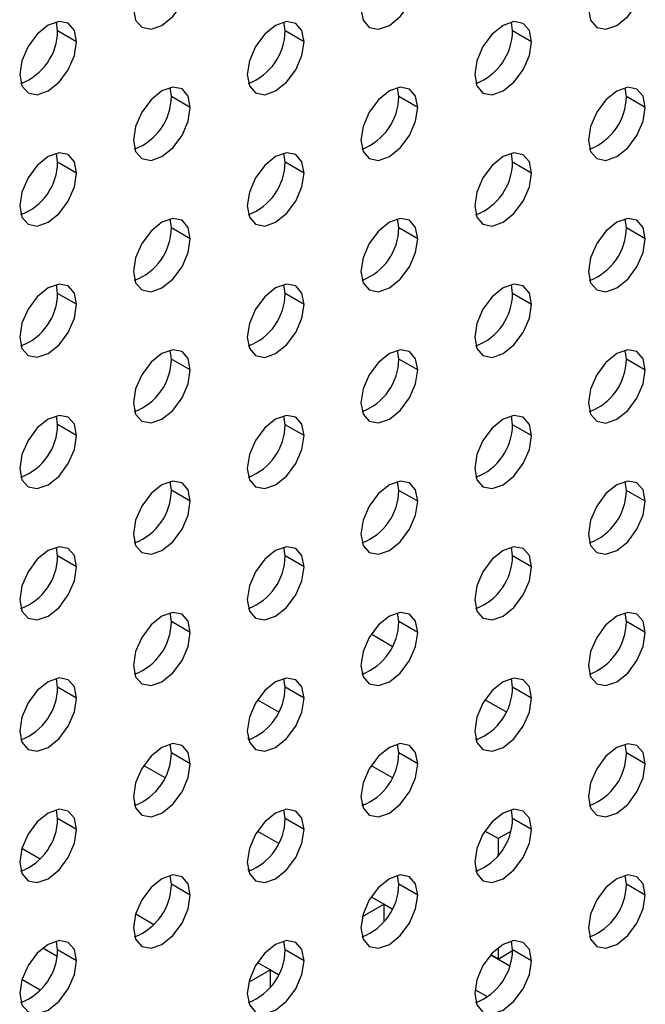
# Model space of a CAD drawing. Header units: millimetres. Extents: x 0 to 1118, y 0 to 864.
# Tile 401 of 438: x 1034.91 to 1037.25, y 688.9 to 692.58. Entities that reach past the tile are written whole.
import ezdxf

# ---------------------------------------------------------------- set-up
doc = ezdxf.new("R2010")
doc.units = ezdxf.units.MM

msp = doc.modelspace()

# ---------------------------------------------------------------- linework, layer by layer
at = {"color": 7, "linetype": 'Continuous', "lineweight": 25}
for p, q in [((1035.0547, 692.5373), (1035.0502, 692.5702)), ((1035.9033, 692.5372), (1035.8987, 692.5701)), ((1036.7518, 692.5371), (1036.7472, 692.57)), ((1035.1255, 692.4964), (1035.0547, 692.5373)), ((1035.974, 692.4964), (1035.9033, 692.5372)), ((1036.8225, 692.4963), (1036.7518, 692.5371)), ((1035.479, 692.2922), (1035.4744, 692.3252)), ((1035.5497, 692.2514), (1035.479, 692.2922)), ((1036.3275, 692.2922), (1036.323, 692.3251)), ((1036.3982, 692.2513), (1036.3275, 692.2922)), ((1037.1761, 692.2921), (1037.1715, 692.325)), ((1037.2468, 692.2513), (1037.1761, 692.2921)), ((1035.0547, 692.0473), (1035.0502, 692.0803)), ((1035.9033, 692.0472), (1035.8987, 692.0802)), ((1036.7518, 692.0472), (1036.7472, 692.0801)), ((1035.1255, 692.0065), (1035.0547, 692.0473)), ((1035.974, 692.0064), (1035.9033, 692.0472)), ((1036.8225, 692.0063), (1036.7518, 692.0472)), ((1035.479, 691.8023), (1035.4744, 691.8353)), ((1036.3275, 691.8022), (1036.323, 691.8352)), ((1037.1761, 691.8022), (1037.1715, 691.8351)), ((1035.5497, 691.7615), (1035.479, 691.8023)), ((1036.3982, 691.7614), (1036.3275, 691.8022)), ((1037.2468, 691.7613), (1037.1761, 691.8022)), ((1035.0547, 691.5574), (1035.0502, 691.5903)), ((1035.1255, 691.5166), (1035.0547, 691.5574)), ((1035.9033, 691.5573), (1035.8987, 691.5903)), ((1035.974, 691.5165), (1035.9033, 691.5573)), ((1036.7518, 691.5572), (1036.7472, 691.5902)), ((1036.8225, 691.5164), (1036.7518, 691.5572)), ((1035.479, 691.3124), (1035.4744, 691.3453)), ((1036.3275, 691.3123), (1036.323, 691.3453)), ((1037.1761, 691.3122), (1037.1715, 691.3452)), ((1035.5497, 691.2716), (1035.479, 691.3124)), ((1036.3982, 691.2715), (1036.3275, 691.3123)), ((1037.2468, 691.2714), (1037.1761, 691.3122)), ((1035.0547, 691.0675), (1035.0502, 691.1004)), ((1035.9033, 691.0674), (1035.8987, 691.1003)), ((1036.7518, 691.0673), (1036.7472, 691.1002)), ((1035.1255, 691.0267), (1035.0547, 691.0675)), ((1035.974, 691.0266), (1035.9033, 691.0674)), ((1036.8225, 691.0265), (1036.7518, 691.0673)), ((1035.479, 690.8225), (1035.4744, 690.8554)), ((1035.5497, 690.7817), (1035.479, 690.8225)), ((1036.3275, 690.8224), (1036.323, 690.8553)), ((1036.3982, 690.7816), (1036.3275, 690.8224)), ((1037.1761, 690.8223), (1037.1715, 690.8552)), ((1037.2468, 690.7815), (1037.1761, 690.8223)), ((1035.0547, 690.5776), (1035.0502, 690.6105)), ((1035.9033, 690.5775), (1035.8987, 690.6104)), ((1036.7518, 690.5774), (1036.7472, 690.6103)), ((1035.1255, 690.5367), (1035.0547, 690.5776)), ((1035.974, 690.5367), (1035.9033, 690.5775)), ((1036.8225, 690.5366), (1036.7518, 690.5774)), ((1035.479, 690.3326), (1035.4744, 690.3655)), ((1036.3275, 690.3325), (1036.323, 690.3654)), ((1037.1761, 690.3324), (1037.1715, 690.3653)), ((1035.5497, 690.2917), (1035.479, 690.3326)), ((1036.3982, 690.2917), (1036.3275, 690.3325)), ((1037.2468, 690.2916), (1037.1761, 690.3324)), ((1036.3031, 690.2402), (1036.2245, 690.2856)), ((1036.1889, 690.1429), (1036.1973, 690.138)), ((1035.0547, 690.0876), (1035.0502, 690.1206)), ((1035.1255, 690.0468), (1035.0547, 690.0876)), ((1035.9033, 690.0875), (1035.8987, 690.1205)), ((1035.974, 690.0467), (1035.9033, 690.0875)), ((1036.7518, 690.0875), (1036.7472, 690.1204)), ((1036.8225, 690.0466), (1036.7518, 690.0875)), ((1035.8002, 690.0407), (1035.8789, 689.9953)), ((1036.7274, 689.9953), (1036.6488, 690.0407)), ((1035.479, 689.8426), (1035.4744, 689.8756)), ((1035.773, 689.8931), (1035.7647, 689.8979)), ((1036.3275, 689.8425), (1036.323, 689.8755)), ((1036.6132, 689.8979), (1036.6216, 689.893)), ((1037.1761, 689.8425), (1037.1715, 689.8754)), ((1035.5497, 689.8018), (1035.479, 689.8426)), ((1036.3982, 689.8017), (1036.3275, 689.8425)), ((1037.2468, 689.8016), (1037.1761, 689.8425)), ((1035.3759, 689.7958), (1035.4546, 689.7504)), ((1036.2245, 689.7957), (1036.3032, 689.7503)), ((1035.3488, 689.6482), (1035.3404, 689.653)), ((1036.1974, 689.6481), (1036.1889, 689.653)), ((1035.0547, 689.5977), (1035.0502, 689.6306)), ((1035.9033, 689.5976), (1035.8987, 689.6306)), ((1036.7518, 689.5975), (1036.7472, 689.6305)), ((1035.1255, 689.5569), (1035.0547, 689.5977)), ((1035.974, 689.5568), (1035.9033, 689.5976)), ((1036.8225, 689.5567), (1036.7518, 689.5975)), ((1035.8002, 689.5508), (1035.8789, 689.5054)), ((1036.6976, 689.5226), (1036.6488, 689.5508)), ((1036.7448, 689.5499), (1036.6976, 689.5226)), ((1036.6976, 689.5226), (1036.6976, 689.4594)), ((1034.9216, 689.4866), (1034.9897, 689.4472)), ((1035.7731, 689.4032), (1035.7646, 689.4081)), ((1036.6132, 689.408), (1036.6216, 689.4031)), ((1036.6132, 689.408), (1036.6216, 689.4031)), ((1035.479, 689.3527), (1035.4744, 689.3856)), ((1035.5497, 689.3119), (1035.479, 689.3527)), ((1036.3275, 689.3526), (1036.323, 689.3856)), ((1036.3982, 689.3118), (1036.3275, 689.3526)), ((1037.1761, 689.3525), (1037.1715, 689.3855)), ((1037.2468, 689.3117), (1037.1761, 689.3525)), ((1036.2245, 689.3058), (1036.2733, 689.2777)), ((1036.2733, 689.2777), (1036.1913, 689.2304)), ((1036.2733, 689.2145), (1036.2733, 689.2777)), ((1036.2733, 689.2776), (1036.3032, 689.2604)), ((1036.2733, 689.2776), (1036.3031, 689.2604)), ((1035.3459, 689.2416), (1035.414, 689.2023)), ((1035.0547, 689.1078), (1035.0502, 689.1407)), ((1035.9033, 689.1077), (1035.8987, 689.1406)), ((1036.7518, 689.1076), (1036.7472, 689.1406)), ((1034.9998, 689.1148), (1035.0529, 689.0842)), ((1035.1255, 689.067), (1035.0547, 689.1078)), ((1035.974, 689.0669), (1035.9033, 689.1077)), ((1036.6976, 689.1152), (1036.6976, 689.0735)), ((1036.6976, 689.0735), (1036.7518, 689.1048)), ((1036.8225, 689.0668), (1036.7518, 689.1076)), ((1035.8003, 689.0609), (1035.849, 689.0327)), ((1036.6976, 689.0735), (1036.6703, 689.0892)), ((1036.6703, 689.0892), (1036.7412, 689.0483)), ((1035.849, 689.0327), (1035.7671, 688.9854)), ((1035.849, 688.9695), (1035.849, 689.0327)), ((1035.849, 689.0327), (1035.8789, 689.0155)), ((1034.9898, 688.9574), (1034.9216, 688.9967)), ((1036.6112, 688.96), (1036.6589, 688.9325))]:
    msp.add_line(p, q, dxfattribs=at)
at = {"color": 7, "linetype": 'Continuous', "lineweight": 25, "flags": 128}
for points in [[(1035.3376, 692.6189), (1035.3457, 692.5767), (1035.3687, 692.5502), (1035.4031, 692.5435), (1035.4437, 692.5576), (1035.4842, 692.5904), (1035.5187, 692.6368), (1035.5416, 692.6898), (1035.5497, 692.7414)], [(1036.1861, 692.6188), (1036.1942, 692.5766), (1036.2172, 692.5501), (1036.2516, 692.5435), (1036.2922, 692.5576), (1036.3328, 692.5903), (1036.3672, 692.6367), (1036.3902, 692.6897), (1036.3982, 692.7413)], [(1037.0346, 692.6187), (1037.0427, 692.5765), (1037.0657, 692.5501), (1037.1001, 692.5434), (1037.1407, 692.5575), (1037.1813, 692.5902), (1037.2157, 692.6367), (1037.2387, 692.6897), (1037.2468, 692.7412)], [(1035.1255, 692.4964), (1035.1174, 692.5386), (1035.0944, 692.5651), (1035.06, 692.5718), (1035.0194, 692.5577), (1034.9788, 692.5249), (1034.9444, 692.4785), (1034.9214, 692.4255), (1034.9133, 692.374)], [(1035.974, 692.4964), (1035.9659, 692.5386), (1035.9429, 692.565), (1035.9085, 692.5717), (1035.8679, 692.5576), (1035.8273, 692.5248), (1035.7929, 692.4784), (1035.7699, 692.4254), (1035.7619, 692.3739)], [(1036.8225, 692.4963), (1036.8144, 692.5385), (1036.7914, 692.5649), (1036.757, 692.5716), (1036.7164, 692.5575), (1036.6759, 692.5248), (1036.6414, 692.4784), (1036.6185, 692.4253), (1036.6104, 692.3738)], [(1034.9133, 692.374), (1034.9214, 692.3318), (1034.9444, 692.3053), (1034.9788, 692.2986), (1035.0194, 692.3127), (1035.06, 692.3455), (1035.0944, 692.3919), (1035.1174, 692.4449), (1035.1255, 692.4964)], [(1035.7619, 692.3739), (1035.7699, 692.3317), (1035.7929, 692.3052), (1035.8273, 692.2985), (1035.8679, 692.3126), (1035.9085, 692.3454), (1035.9429, 692.3918), (1035.9659, 692.4448), (1035.974, 692.4964)], [(1036.6104, 692.3738), (1036.6185, 692.3316), (1036.6414, 692.3051), (1036.6759, 692.2985), (1036.7164, 692.3126), (1036.757, 692.3453), (1036.7914, 692.3917), (1036.8144, 692.4447), (1036.8225, 692.4963)], [(1035.5497, 692.2514), (1035.5416, 692.2936), (1035.5187, 692.3201), (1035.4842, 692.3268), (1035.4437, 692.3127), (1035.4031, 692.2799), (1035.3687, 692.2335), (1035.3457, 692.1805), (1035.3376, 692.129)], [(1036.3982, 692.2513), (1036.3902, 692.2936), (1036.3672, 692.32), (1036.3328, 692.3267), (1036.2922, 692.3126), (1036.2516, 692.2798), (1036.2172, 692.2334), (1036.1942, 692.1804), (1036.1861, 692.1289)], [(1037.2468, 692.2513), (1037.2387, 692.2935), (1037.2157, 692.3199), (1037.1813, 692.3266), (1037.1407, 692.3125), (1037.1001, 692.2798), (1037.0657, 692.2333), (1037.0427, 692.1803), (1037.0346, 692.1288)], [(1035.3376, 692.129), (1035.3457, 692.0868), (1035.3687, 692.0603), (1035.4031, 692.0536), (1035.4437, 692.0677), (1035.4842, 692.1005), (1035.5187, 692.1469), (1035.5416, 692.1999), (1035.5497, 692.2514)], [(1036.1861, 692.1289), (1036.1942, 692.0867), (1036.2172, 692.0602), (1036.2516, 692.0535), (1036.2922, 692.0676), (1036.3328, 692.1004), (1036.3672, 692.1468), (1036.3902, 692.1998), (1036.3982, 692.2513)], [(1037.0346, 692.1288), (1037.0427, 692.0866), (1037.0657, 692.0601), (1037.1001, 692.0534), (1037.1407, 692.0676), (1037.1813, 692.1003), (1037.2157, 692.1467), (1037.2387, 692.1997), (1037.2468, 692.2513)], [(1035.1255, 692.0065), (1035.1174, 692.0487), (1035.0944, 692.0752), (1035.06, 692.0819), (1035.0194, 692.0678), (1034.9788, 692.035), (1034.9444, 691.9886), (1034.9214, 691.9356), (1034.9133, 691.884)], [(1035.974, 692.0064), (1035.9659, 692.0486), (1035.9429, 692.0751), (1035.9085, 692.0818), (1035.8679, 692.0677), (1035.8273, 692.0349), (1035.7929, 691.9885), (1035.7699, 691.9355), (1035.7619, 691.884)], [(1036.8225, 692.0063), (1036.8144, 692.0486), (1036.7914, 692.075), (1036.757, 692.0817), (1036.7164, 692.0676), (1036.6759, 692.0348), (1036.6414, 691.9884), (1036.6185, 691.9354), (1036.6104, 691.8839)], [(1034.9133, 691.884), (1034.9214, 691.8418), (1034.9444, 691.8154), (1034.9788, 691.8087), (1035.0194, 691.8228), (1035.06, 691.8556), (1035.0944, 691.902), (1035.1174, 691.955), (1035.1255, 692.0065)], [(1035.7619, 691.884), (1035.7699, 691.8418), (1035.7929, 691.8153), (1035.8273, 691.8086), (1035.8679, 691.8227), (1035.9085, 691.8555), (1035.9429, 691.9019), (1035.9659, 691.9549), (1035.974, 692.0064)], [(1036.6104, 691.8839), (1036.6185, 691.8417), (1036.6414, 691.8152), (1036.6759, 691.8085), (1036.7164, 691.8226), (1036.757, 691.8554), (1036.7914, 691.9018), (1036.8144, 691.9548), (1036.8225, 692.0063)], [(1035.5497, 691.7615), (1035.5416, 691.8037), (1035.5187, 691.8302), (1035.4842, 691.8369), (1035.4437, 691.8228), (1035.4031, 691.79), (1035.3687, 691.7436), (1035.3457, 691.6906), (1035.3376, 691.639)], [(1036.3982, 691.7614), (1036.3902, 691.8036), (1036.3672, 691.8301), (1036.3328, 691.8368), (1036.2922, 691.8227), (1036.2516, 691.7899), (1036.2172, 691.7435), (1036.1942, 691.6905), (1036.1861, 691.639)], [(1037.2468, 691.7613), (1037.2387, 691.8036), (1037.2157, 691.83), (1037.1813, 691.8367), (1037.1407, 691.8226), (1037.1001, 691.7898), (1037.0657, 691.7434), (1037.0427, 691.6904), (1037.0346, 691.6389)], [(1035.3376, 691.639), (1035.3457, 691.5968), (1035.3687, 691.5704), (1035.4031, 691.5637), (1035.4437, 691.5778), (1035.4842, 691.6105), (1035.5187, 691.657), (1035.5416, 691.71), (1035.5497, 691.7615)], [(1036.1861, 691.639), (1036.1942, 691.5968), (1036.2172, 691.5703), (1036.2516, 691.5636), (1036.2922, 691.5777), (1036.3328, 691.6105), (1036.3672, 691.6569), (1036.3902, 691.7099), (1036.3982, 691.7614)], [(1037.0346, 691.6389), (1037.0427, 691.5967), (1037.0657, 691.5702), (1037.1001, 691.5635), (1037.1407, 691.5776), (1037.1813, 691.6104), (1037.2157, 691.6568), (1037.2387, 691.7098), (1037.2468, 691.7613)], [(1035.1255, 691.5166), (1035.1174, 691.5588), (1035.0944, 691.5853), (1035.06, 691.5919), (1035.0194, 691.5778), (1034.9788, 691.5451), (1034.9444, 691.4987), (1034.9214, 691.4457), (1034.9133, 691.3941)], [(1035.974, 691.5165), (1035.9659, 691.5587), (1035.9429, 691.5852), (1035.9085, 691.5919), (1035.8679, 691.5778), (1035.8273, 691.545), (1035.7929, 691.4986), (1035.7699, 691.4456), (1035.7619, 691.394)], [(1036.8225, 691.5164), (1036.8144, 691.5586), (1036.7914, 691.5851), (1036.757, 691.5918), (1036.7164, 691.5777), (1036.6759, 691.5449), (1036.6414, 691.4985), (1036.6185, 691.4455), (1036.6104, 691.394)], [(1034.9133, 691.3941), (1034.9214, 691.3519), (1034.9444, 691.3254), (1034.9788, 691.3188), (1035.0194, 691.3329), (1035.06, 691.3656), (1035.0944, 691.412), (1035.1174, 691.465), (1035.1255, 691.5166)], [(1035.7619, 691.394), (1035.7699, 691.3518), (1035.7929, 691.3254), (1035.8273, 691.3187), (1035.8679, 691.3328), (1035.9085, 691.3655), (1035.9429, 691.412), (1035.9659, 691.465), (1035.974, 691.5165)], [(1036.6104, 691.394), (1036.6185, 691.3518), (1036.6414, 691.3253), (1036.6759, 691.3186), (1036.7164, 691.3327), (1036.757, 691.3655), (1036.7914, 691.4119), (1036.8144, 691.4649), (1036.8225, 691.5164)], [(1035.5497, 691.2716), (1035.5416, 691.3138), (1035.5187, 691.3403), (1035.4842, 691.3469), (1035.4437, 691.3328), (1035.4031, 691.3001), (1035.3687, 691.2537), (1035.3457, 691.2007), (1035.3376, 691.1491)], [(1036.3982, 691.2715), (1036.3902, 691.3137), (1036.3672, 691.3402), (1036.3328, 691.3469), (1036.2922, 691.3328), (1036.2516, 691.3), (1036.2172, 691.2536), (1036.1942, 691.2006), (1036.1861, 691.149)], [(1037.2468, 691.2714), (1037.2387, 691.3136), (1037.2157, 691.3401), (1037.1813, 691.3468), (1037.1407, 691.3327), (1037.1001, 691.2999), (1037.0657, 691.2535), (1037.0427, 691.2005), (1037.0346, 691.149)], [(1035.3376, 691.1491), (1035.3457, 691.1069), (1035.3687, 691.0804), (1035.4031, 691.0738), (1035.4437, 691.0879), (1035.4842, 691.1206), (1035.5187, 691.167), (1035.5416, 691.22), (1035.5497, 691.2716)], [(1036.1861, 691.149), (1036.1942, 691.1068), (1036.2172, 691.0804), (1036.2516, 691.0737), (1036.2922, 691.0878), (1036.3328, 691.1205), (1036.3672, 691.167), (1036.3902, 691.22), (1036.3982, 691.2715)], [(1037.0346, 691.149), (1037.0427, 691.1067), (1037.0657, 691.0803), (1037.1001, 691.0736), (1037.1407, 691.0877), (1037.1813, 691.1205), (1037.2157, 691.1669), (1037.2387, 691.2199), (1037.2468, 691.2714)], [(1035.1255, 691.0267), (1035.1174, 691.0689), (1035.0944, 691.0953), (1035.06, 691.102), (1035.0194, 691.0879), (1034.9788, 691.0552), (1034.9444, 691.0087), (1034.9214, 690.9557), (1034.9133, 690.9042)], [(1035.974, 691.0266), (1035.9659, 691.0688), (1035.9429, 691.0953), (1035.9085, 691.1019), (1035.8679, 691.0878), (1035.8273, 691.0551), (1035.7929, 691.0087), (1035.7699, 690.9556), (1035.7619, 690.9041)], [(1036.8225, 691.0265), (1036.8144, 691.0687), (1036.7914, 691.0952), (1036.757, 691.1019), (1036.7164, 691.0877), (1036.6759, 691.055), (1036.6414, 691.0086), (1036.6185, 690.9556), (1036.6104, 690.904)], [(1034.9133, 690.9042), (1034.9214, 690.862), (1034.9444, 690.8355), (1034.9788, 690.8288), (1035.0194, 690.8429), (1035.06, 690.8757), (1035.0944, 690.9221), (1035.1174, 690.9751), (1035.1255, 691.0267)], [(1035.7619, 690.9041), (1035.7699, 690.8619), (1035.7929, 690.8354), (1035.8273, 690.8288), (1035.8679, 690.8429), (1035.9085, 690.8756), (1035.9429, 690.922), (1035.9659, 690.975), (1035.974, 691.0266)], [(1036.6104, 690.904), (1036.6185, 690.8618), (1036.6414, 690.8354), (1036.6759, 690.8287), (1036.7164, 690.8428), (1036.757, 690.8755), (1036.7914, 690.922), (1036.8144, 690.975), (1036.8225, 691.0265)], [(1035.5497, 690.7817), (1035.5416, 690.8239), (1035.5187, 690.8503), (1035.4842, 690.857), (1035.4437, 690.8429), (1035.4031, 690.8102), (1035.3687, 690.7637), (1035.3457, 690.7107), (1035.3376, 690.6592)], [(1036.3982, 690.7816), (1036.3902, 690.8238), (1036.3672, 690.8502), (1036.3328, 690.8569), (1036.2922, 690.8428), (1036.2516, 690.8101), (1036.2172, 690.7637), (1036.1942, 690.7106), (1036.1861, 690.6591)], [(1037.2468, 690.7815), (1037.2387, 690.8237), (1037.2157, 690.8502), (1037.1813, 690.8569), (1037.1407, 690.8427), (1037.1001, 690.81), (1037.0657, 690.7636), (1037.0427, 690.7106), (1037.0346, 690.659)], [(1035.3376, 690.6592), (1035.3457, 690.617), (1035.3687, 690.5905), (1035.4031, 690.5838), (1035.4437, 690.5979), (1035.4842, 690.6307), (1035.5187, 690.6771), (1035.5416, 690.7301), (1035.5497, 690.7817)], [(1036.1861, 690.6591), (1036.1942, 690.6169), (1036.2172, 690.5904), (1036.2516, 690.5838), (1036.2922, 690.5979), (1036.3328, 690.6306), (1036.3672, 690.677), (1036.3902, 690.73), (1036.3982, 690.7816)], [(1037.0346, 690.659), (1037.0427, 690.6168), (1037.0657, 690.5904), (1037.1001, 690.5837), (1037.1407, 690.5978), (1037.1813, 690.6305), (1037.2157, 690.677), (1037.2387, 690.73), (1037.2468, 690.7815)], [(1035.1255, 690.5367), (1035.1174, 690.5789), (1035.0944, 690.6054), (1035.06, 690.6121), (1035.0194, 690.598), (1034.9788, 690.5652), (1034.9444, 690.5188), (1034.9214, 690.4658), (1034.9133, 690.4143)], [(1035.974, 690.5367), (1035.9659, 690.5789), (1035.9429, 690.6053), (1035.9085, 690.612), (1035.8679, 690.5979), (1035.8273, 690.5651), (1035.7929, 690.5187), (1035.7699, 690.4657), (1035.7619, 690.4142)], [(1036.8225, 690.5366), (1036.8144, 690.5788), (1036.7914, 690.6052), (1036.757, 690.6119), (1036.7164, 690.5978), (1036.6759, 690.5651), (1036.6414, 690.5187), (1036.6185, 690.4656), (1036.6104, 690.4141)], [(1034.9133, 690.4143), (1034.9214, 690.3721), (1034.9444, 690.3456), (1034.9788, 690.3389), (1035.0194, 690.353), (1035.06, 690.3858), (1035.0944, 690.4322), (1035.1174, 690.4852), (1035.1255, 690.5367)], [(1035.7619, 690.4142), (1035.7699, 690.372), (1035.7929, 690.3455), (1035.8273, 690.3388), (1035.8679, 690.3529), (1035.9085, 690.3857), (1035.9429, 690.4321), (1035.9659, 690.4851), (1035.974, 690.5367)], [(1036.6104, 690.4141), (1036.6185, 690.3719), (1036.6414, 690.3454), (1036.6759, 690.3388), (1036.7164, 690.3529), (1036.757, 690.3856), (1036.7914, 690.432), (1036.8144, 690.485), (1036.8225, 690.5366)], [(1035.5497, 690.2917), (1035.5416, 690.3339), (1035.5187, 690.3604), (1035.4842, 690.3671), (1035.4437, 690.353), (1035.4031, 690.3202), (1035.3687, 690.2738), (1035.3457, 690.2208), (1035.3376, 690.1693)], [(1036.3982, 690.2917), (1036.3902, 690.3339), (1036.3672, 690.3603), (1036.3328, 690.367), (1036.2922, 690.3529), (1036.2516, 690.3201), (1036.2172, 690.2737), (1036.1942, 690.2207), (1036.1861, 690.1692)], [(1037.2468, 690.2916), (1037.2387, 690.3338), (1037.2157, 690.3602), (1037.1813, 690.3669), (1037.1407, 690.3528), (1037.1001, 690.3201), (1037.0657, 690.2737), (1037.0427, 690.2206), (1037.0346, 690.1691)], [(1035.3376, 690.1693), (1035.3457, 690.1271), (1035.3687, 690.1006), (1035.4031, 690.0939), (1035.4437, 690.108), (1035.4842, 690.1408), (1035.5187, 690.1872), (1035.5416, 690.2402), (1035.5497, 690.2917)], [(1036.1861, 690.1692), (1036.1942, 690.127), (1036.2172, 690.1005), (1036.2516, 690.0938), (1036.2922, 690.1079), (1036.3328, 690.1407), (1036.3672, 690.1871), (1036.3902, 690.2401), (1036.3982, 690.2917)], [(1037.0346, 690.1691), (1037.0427, 690.1269), (1037.0657, 690.1004), (1037.1001, 690.0938), (1037.1407, 690.1079), (1037.1813, 690.1406), (1037.2157, 690.187), (1037.2387, 690.24), (1037.2468, 690.2916)], [(1035.1255, 690.0468), (1035.1174, 690.089), (1035.0944, 690.1155), (1035.06, 690.1222), (1035.0194, 690.1081), (1034.9788, 690.0753), (1034.9444, 690.0289), (1034.9214, 689.9759), (1034.9133, 689.9243)], [(1035.974, 690.0467), (1035.9659, 690.0889), (1035.9429, 690.1154), (1035.9085, 690.1221), (1035.8679, 690.108), (1035.8273, 690.0752), (1035.7929, 690.0288), (1035.7699, 689.9758), (1035.7619, 689.9243)], [(1036.8225, 690.0466), (1036.8144, 690.0889), (1036.7914, 690.1153), (1036.757, 690.122), (1036.7164, 690.1079), (1036.6759, 690.0751), (1036.6414, 690.0287), (1036.6185, 689.9757), (1036.6104, 689.9242)], [(1034.9133, 689.9243), (1034.9214, 689.8821), (1034.9444, 689.8557), (1034.9788, 689.849), (1035.0194, 689.8631), (1035.06, 689.8959), (1035.0944, 689.9423), (1035.1174, 689.9953), (1035.1255, 690.0468)], [(1035.7619, 689.9243), (1035.7699, 689.8821), (1035.7929, 689.8556), (1035.8273, 689.8489), (1035.8679, 689.863), (1035.9085, 689.8958), (1035.9429, 689.9422), (1035.9659, 689.9952), (1035.974, 690.0467)], [(1036.6104, 689.9242), (1036.6185, 689.882), (1036.6414, 689.8555), (1036.6759, 689.8488), (1036.7164, 689.8629), (1036.757, 689.8957), (1036.7914, 689.9421), (1036.8144, 689.9951), (1036.8225, 690.0466)], [(1035.5497, 689.8018), (1035.5416, 689.844), (1035.5187, 689.8705), (1035.4842, 689.8772), (1035.4437, 689.8631), (1035.4031, 689.8303), (1035.3687, 689.7839), (1035.3457, 689.7309), (1035.3376, 689.6793)], [(1036.3982, 689.8017), (1036.3902, 689.8439), (1036.3672, 689.8704), (1036.3328, 689.8771), (1036.2922, 689.863), (1036.2516, 689.8302), (1036.2172, 689.7838), (1036.1942, 689.7308), (1036.1861, 689.6793)], [(1037.2468, 689.8016), (1037.2387, 689.8439), (1037.2157, 689.8703), (1037.1813, 689.877), (1037.1407, 689.8629), (1037.1001, 689.8301), (1037.0657, 689.7837), (1037.0427, 689.7307), (1037.0346, 689.6792)], [(1035.3376, 689.6793), (1035.3457, 689.6371), (1035.3687, 689.6107), (1035.4031, 689.604), (1035.4437, 689.6181), (1035.4842, 689.6509), (1035.5187, 689.6973), (1035.5416, 689.7503), (1035.5497, 689.8018)], [(1036.1861, 689.6793), (1036.1942, 689.6371), (1036.2172, 689.6106), (1036.2516, 689.6039), (1036.2922, 689.618), (1036.3328, 689.6508), (1036.3672, 689.6972), (1036.3902, 689.7502), (1036.3982, 689.8017)], [(1037.0346, 689.6792), (1037.0427, 689.637), (1037.0657, 689.6105), (1037.1001, 689.6038), (1037.1407, 689.6179), (1037.1813, 689.6507), (1037.2157, 689.6971), (1037.2387, 689.7501), (1037.2468, 689.8016)], [(1035.1255, 689.5569), (1035.1174, 689.5991), (1035.0944, 689.6256), (1035.06, 689.6322), (1035.0194, 689.6181), (1034.9788, 689.5854), (1034.9444, 689.539), (1034.9214, 689.486), (1034.9133, 689.4344)], [(1035.974, 689.5568), (1035.9659, 689.599), (1035.9429, 689.6255), (1035.9085, 689.6322), (1035.8679, 689.6181), (1035.8273, 689.5853), (1035.7929, 689.5389), (1035.7699, 689.4859), (1035.7619, 689.4343)], [(1036.8225, 689.5567), (1036.8144, 689.5989), (1036.7914, 689.6254), (1036.757, 689.6321), (1036.7164, 689.618), (1036.6759, 689.5852), (1036.6414, 689.5388), (1036.6185, 689.4858), (1036.6104, 689.4343)], [(1034.9133, 689.4344), (1034.9214, 689.3922), (1034.9444, 689.3657), (1034.9788, 689.3591), (1035.0194, 689.3732), (1035.06, 689.4059), (1035.0944, 689.4523), (1035.1174, 689.5054), (1035.1255, 689.5569)], [(1035.7619, 689.4343), (1035.7699, 689.3921), (1035.7929, 689.3657), (1035.8273, 689.359), (1035.8679, 689.3731), (1035.9085, 689.4058), (1035.9429, 689.4523), (1035.9659, 689.5053), (1035.974, 689.5568)], [(1036.6104, 689.4343), (1036.6185, 689.3921), (1036.6414, 689.3656), (1036.6759, 689.3589), (1036.7164, 689.373), (1036.757, 689.4058), (1036.7914, 689.4522), (1036.8144, 689.5052), (1036.8225, 689.5567)], [(1035.5497, 689.3119), (1035.5416, 689.3541), (1035.5187, 689.3806), (1035.4842, 689.3872), (1035.4437, 689.3731), (1035.4031, 689.3404), (1035.3687, 689.294), (1035.3457, 689.241), (1035.3376, 689.1894)], [(1036.3982, 689.3118), (1036.3902, 689.354), (1036.3672, 689.3805), (1036.3328, 689.3872), (1036.2922, 689.3731), (1036.2516, 689.3403), (1036.2172, 689.2939), (1036.1942, 689.2409), (1036.1861, 689.1893)], [(1037.2468, 689.3117), (1037.2387, 689.3539), (1037.2157, 689.3804), (1037.1813, 689.3871), (1037.1407, 689.373), (1037.1001, 689.3402), (1037.0657, 689.2938), (1037.0427, 689.2408), (1037.0346, 689.1893)], [(1035.3376, 689.1894), (1035.3457, 689.1472), (1035.3687, 689.1207), (1035.4031, 689.1141), (1035.4437, 689.1282), (1035.4842, 689.1609), (1035.5187, 689.2073), (1035.5416, 689.2603), (1035.5497, 689.3119)], [(1036.1861, 689.1893), (1036.1942, 689.1471), (1036.2172, 689.1207), (1036.2516, 689.114), (1036.2922, 689.1281), (1036.3328, 689.1608), (1036.3672, 689.2073), (1036.3902, 689.2603), (1036.3982, 689.3118)], [(1037.0346, 689.1893), (1037.0427, 689.1471), (1037.0657, 689.1206), (1037.1001, 689.1139), (1037.1407, 689.128), (1037.1813, 689.1608), (1037.2157, 689.2072), (1037.2387, 689.2602), (1037.2468, 689.3117)], [(1035.1255, 689.067), (1035.1174, 689.1092), (1035.0944, 689.1356), (1035.06, 689.1423), (1035.0194, 689.1282), (1034.9788, 689.0955), (1034.9444, 689.049), (1034.9214, 688.996), (1034.9133, 688.9445)], [(1035.974, 689.0669), (1035.9659, 689.1091), (1035.9429, 689.1356), (1035.9085, 689.1422), (1035.8679, 689.1281), (1035.8273, 689.0954), (1035.7929, 689.049), (1035.7699, 688.996), (1035.7619, 688.9444)], [(1036.8225, 689.0668), (1036.8144, 689.109), (1036.7914, 689.1355), (1036.757, 689.1422), (1036.7164, 689.1281), (1036.6759, 689.0953), (1036.6414, 689.0489), (1036.6185, 688.9959), (1036.6104, 688.9443)], [(1034.9133, 688.9445), (1034.9214, 688.9023), (1034.9444, 688.8758), (1034.9788, 688.8691), (1035.0194, 688.8832), (1035.06, 688.916), (1035.0944, 688.9624), (1035.1174, 689.0154), (1035.1255, 689.067)], [(1035.7619, 688.9444), (1035.7699, 688.9022), (1035.7929, 688.8757), (1035.8273, 688.8691), (1035.8679, 688.8832), (1035.9085, 688.9159), (1035.9429, 688.9623), (1035.9659, 689.0153), (1035.974, 689.0669)], [(1036.6104, 688.9443), (1036.6185, 688.9021), (1036.6414, 688.8757), (1036.6759, 688.869), (1036.7164, 688.8831), (1036.757, 688.9158), (1036.7914, 688.9623), (1036.8144, 689.0153), (1036.8225, 689.0668)]]:
    msp.add_lwpolyline(points, dxfattribs=at)
at = {"color": 7, "linetype": 'Continuous', "lineweight": 25}
for centre in [(1034.8423, 692.5396), (1035.6908, 692.5395), (1036.5393, 692.5395), (1035.2665, 692.2946), (1036.115, 692.2945), (1036.9636, 692.2945), (1034.8423, 692.0497), (1035.6908, 692.0496), (1036.5393, 692.0495), (1035.2665, 691.8047), (1036.115, 691.8046), (1036.9636, 691.8045), (1034.8423, 691.5598), (1035.6908, 691.5597), (1036.5393, 691.5596), (1035.2665, 691.3148), (1036.115, 691.3147), (1036.9636, 691.3146), (1034.8423, 691.0699), (1035.6908, 691.0698), (1036.5393, 691.0697), (1035.2665, 690.8249), (1036.115, 690.8248), (1036.9636, 690.8247), (1034.8423, 690.5799), (1035.6908, 690.5798), (1036.5393, 690.5798), (1035.2665, 690.3349), (1036.115, 690.3348), (1036.9636, 690.3348), (1034.8423, 690.09), (1035.6908, 690.0899), (1036.5393, 690.0898), (1035.2665, 689.845), (1036.115, 689.8449), (1036.9636, 689.8448), (1034.8423, 689.6001), (1035.6908, 689.6), (1036.5393, 689.5999), (1035.2665, 689.3551), (1036.115, 689.355), (1036.9636, 689.3549), (1034.8423, 689.1102), (1035.6908, 689.1101), (1036.5393, 689.11)]:
    msp.add_arc(centre, 0.2125, 290.8517, 359.3594, dxfattribs=at)

doc.saveas('drawing.dxf')
